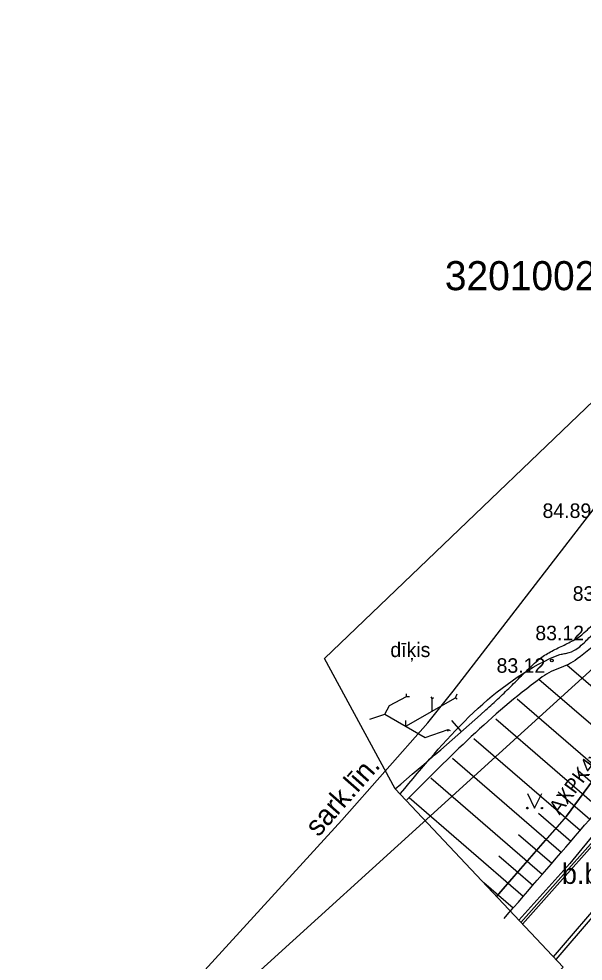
# Model space of a CAD drawing. Extents: x 576692 to 577659, y 273254 to 273799.
# Drawn here: x 576812.28 to 576831.67, y 273509.74 to 273542.15 of the extents above; entities that cross this region are included whole.
import ezdxf

# ---------------------------------------------------------------- set-up
doc = ezdxf.new("R2010")
doc.units = 0
for name, color, linetype in [('BUVE_EKAS_####_####_#', 7, 'Continuous'), ('BUVE_EKAS_ADRS_TKST_#', 7, 'Continuous'), ('BUVE_EKAS_BIZM_TKST_#', 7, 'Continuous'), ('BUVE_EKAS_BPAL_####_#', 7, 'Continuous'), ('CELI_CMAL_####_####_#', 7, 'Continuous'), ('CELI_TAKA_####_####_#', 7, 'Continuous'), ('ELEK_STUT_####_####_#', 7, 'Continuous'), ('GAZE_ELEM_####_####_#', 7, 'Continuous'), ('GAZE_VADP_ZSPD_TKST_#', 7, 'Continuous'), ('HIDT_REZV_####_TKST_#', 7, 'Continuous'), ('Level 46', 7, 'Continuous'), ('LKAN_ELEM_####_####_#', 7, 'Continuous'), ('LKAN_ELEM_PAST_TKST_#', 7, 'Continuous'), ('LKAN_VADP_PAST_####_I', 7, 'Continuous'), ('NORB_ELEM_####_####_#', 7, 'Continuous'), ('NORB_MARG_MMET_####_#', 7, 'Continuous'), ('NORB_ZOGS_ZMET_####_#', 7, 'Continuous'), ('RELJ_ELEM_####_####_#', 7, 'Continuous'), ('SAKT_ELEM_####_####_#', 7, 'Continuous'), ('SILT_VADP_UDEN_####_#', 7, 'Continuous'), ('TERT_KRND_####_####_#', 7, 'Continuous')]:
    doc.layers.add(name, color=color, linetype=linetype)

msp = doc.modelspace()

# ---------------------------------------------------------------- linework, layer by layer
at = {"layer": 'BUVE_EKAS_####_####_#'}
for points in [[(576872.524, 273601.554), (576871.549, 273595.701), (576870.466, 273589.844), (576869.957, 273588.102), (576868.426, 273583.638), (576867.442, 273580.676), (576866.71, 273578.276), (576865.337, 273573.21), (576864.099, 273568.638), (576860.979, 273560.111), (576855.397, 273548.516), (576851.429, 273541.409), (576846.31, 273533.145), (576841.007, 273525.445), (576837.465, 273520.678), (576833.294, 273515.306), (576829.531, 273511.07)], [(576872.603, 273601.541), (576871.628, 273595.687), (576870.544, 273589.825), (576870.033, 273588.077), (576868.502, 273583.612), (576867.518, 273580.651), (576866.787, 273578.254), (576865.414, 273573.189), (576864.175, 273568.613), (576861.053, 273560.08), (576855.468, 273548.479), (576851.498, 273541.368), (576846.377, 273533.101), (576841.072, 273525.398), (576837.529, 273520.63), (576833.355, 273515.255), (576829.586, 273511.012)], [(576830.649, 273509.884), (576834.382, 273514.243), (576838.438, 273519.296), (576842.214, 273524.414), (576847.656, 273532.314), (576852.745, 273540.529), (576856.712, 273547.652), (576862.459, 273559.523), (576864.161, 273563.536), (576865.211, 273566.091), (576865.992, 273568.054), (576867.65, 273572.572)], [(576830.738, 273509.789), (576834.482, 273514.16), (576838.541, 273519.217), (576842.319, 273524.339), (576847.765, 273532.243), (576852.857, 273540.463), (576856.828, 273547.592), (576862.577, 273559.47), (576864.281, 273563.485), (576865.332, 273566.043), (576866.113, 273568.007), (576867.772, 273572.528)]]:
    msp.add_lwpolyline(points, dxfattribs=at)
at = {"layer": 'BUVE_EKAS_ADRS_TKST_#'}
for p, q in [((576825.011, 273518.528), (576825.592, 273518.839)), ((576825.573, 273517.816), (576827.279, 273518.793)), ((576825.592, 273518.839), (576825.592, 273518.93)), ((576825.592, 273518.839), (576825.706, 273518.839)), ((576826.485, 273518.773), (576826.44, 273518.828)), ((576826.485, 273518.773), (576826.528, 273518.809)), ((576826.485, 273518.338), (576826.485, 273518.773)), ((576827.279, 273518.793), (576827.337, 273518.929)), ((576827.279, 273518.793), (576827.334, 273518.76)), ((576824.855, 273518.235), (576825.011, 273518.528)), ((576824.337, 273518.056), (576824.855, 273518.235)), ((576824.855, 273518.235), (576826.235, 273517.429)), ((576825.573, 273517.816), (576825.573, 273518.016)), ((576826.235, 273517.429), (576827.033, 273517.707)), ((576827.033, 273517.707), (576827.002, 273517.634)), ((576827.033, 273517.707), (576827.101, 273517.667))]:
    msp.add_line(p, q, dxfattribs=at)
at = {"layer": 'CELI_TAKA_####_####_#'}
msp.add_lwpolyline([(577046.926, 273445.044), (577014.811, 273425.219), (577003.88, 273430.992), (576984.145, 273436.674), (576957.338, 273444.294), (576939.479, 273446.802), (576902.067, 273445.778), (576895.402, 273442.827), (576880.902, 273442.095), (576847.668, 273445.309), (576837.012, 273452.428), (576828.656, 273463.092), (576806.624, 273484.507), (576830.977, 273509.535), (576825.208, 273515.66), (576822.783, 273520.141), (576835.572, 273532.408), (576845.616, 273554.029), (576851.92, 273575.614), (576848.447, 273595.284), (576850.413, 273611.975)], dxfattribs=at)
at = {"layer": 'ELEK_STUT_####_####_#'}
msp.add_line((576827.149, 273518.015), (576827.478, 273517.638), dxfattribs=at)
msp.add_spline([(576825.208, 273515.66), (576828.329, 273518.379), (576828.783, 273518.796), (576829.223, 273519.228), (576829.662, 273519.661), (576830.112, 273520.082), (576830.295, 273520.224), (576830.492, 273520.346), (576830.911, 273520.558), (576831.33, 273520.77), (576831.527, 273520.894), (576831.708, 273521.038), (576831.919, 273521.236), (576832.124, 273521.439), (576832.323, 273521.648), (576832.517, 273521.862), (576833.436, 273522.923), (576833.444, 273522.933)], degree=3, dxfattribs=at)
at = {"layer": 'GAZE_ELEM_####_####_#'}
for p, q in [((576834.181, 273517.261), (576831.102, 273519.914)), ((576833.528, 273516.504), (576830.15, 273519.42)), ((576832.874, 273515.747), (576829.406, 273518.742)), ((576832.221, 273514.99), (576828.662, 273518.063)), ((576831.567, 273514.233), (576827.917, 273517.385)), ((576830.914, 273513.477), (576827.173, 273516.706)), ((576832.548, 273515.369), (576831.493, 273516.279)), ((576830.26, 273512.72), (576826.429, 273516.028)), ((576831.894, 273514.612), (576830.813, 273515.546)), ((576829.607, 273511.963), (576825.684, 273515.349)), ((576831.241, 273513.855), (576830.132, 273514.812)), ((576830.587, 273513.098), (576829.451, 273514.079)), ((576829.934, 273512.341), (576828.771, 273513.345)), ((576829.259, 273511.559), (576828.251, 273512.429)), ((576829.28, 273511.584), (576829.28, 273511.584)), ((576828.953, 273511.206), (576828.953, 273511.206))]:
    msp.add_line(p, q, dxfattribs=at)
msp.add_spline([(576828.953, 273511.206), (576834.158, 273517.234), (576836.295, 273519.734), (576836.974, 273520.548)], degree=3, dxfattribs=at)
at = {"layer": 'Level 46'}
msp.add_lwpolyline([(576819.084, 273508.06), (576836.748, 273524.115), (576867.586, 273601.172), (576868.039, 273663.467), (576868.105, 273672.497), (576868.105, 273672.497)], dxfattribs=at)
at = {"layer": 'LKAN_ELEM_####_####_#'}
for points in [[(576827.2, 273519.026), (576835.383, 273529.625), (576839.425, 273535.46), (576840.481, 273537.065), (576845.468, 273545.143), (576849.336, 273552.068)], [(576818.178, 273508.888), (576823.38, 273514.581), (576826.327, 273517.932), (576827.2, 273519.026)]]:
    msp.add_lwpolyline(points, dxfattribs=at)
at = {"layer": 'LKAN_ELEM_PAST_TKST_#'}
for p, q in [((576829.75, 273515.5), (576830, 273515)), ((576830, 273515), (576830.25, 273515.5))]:
    msp.add_line(p, q, dxfattribs=at)
for centre, radius in [((576829.75, 273515), 0.028), ((576830.25, 273515), 0.0263)]:
    msp.add_circle(centre, radius, dxfattribs=at)
at = {"layer": 'LKAN_VADP_PAST_####_I'}
msp.add_spline([(576825.395, 273515.506), (576830.521, 273520.142), (576830.869, 273520.28), (576830.947, 273520.299), (576831.026, 273520.314), (576831.105, 273520.33), (576831.182, 273520.351), (576831.495, 273520.509), (576831.709, 273520.697), (576832.026, 273521.006), (576832.342, 273521.315), (576832.647, 273521.634), (576832.932, 273521.97), (576833.582, 273522.803)], degree=3, dxfattribs=at)
at = {"layer": 'NORB_ELEM_####_####_#'}
msp.add_lwpolyline([(576864.974, 273572.048), (576864.149, 273569.428), (576857.509, 273553.03), (576855.723, 273549.389), (576853.819, 273545.947), (576851.872, 273542.38), (576849.207, 273538.273), (576845.539, 273532.263), (576841.007, 273525.62), (576838.644, 273522.452), (576836.243, 273519.237), (576831.205, 273513.094), (576829.454, 273511.151)], dxfattribs=at)
at = {"layer": 'NORB_ZOGS_ZMET_####_#'}
for points in [[(576830.967, 273514.584), (576831.091, 273514.729), (576832.754, 273516.979), (576833.377, 273517.776)], [(576828.694, 273511.959), (576830.375, 273513.897)]]:
    msp.add_lwpolyline(points, dxfattribs=at)
at = {"layer": 'RELJ_ELEM_####_####_#'}
msp.add_circle((576830.593, 273520.078), 0.05, dxfattribs=at)
at = {"layer": 'SAKT_ELEM_####_####_#'}
msp.add_spline([(576833.762, 273522.605), (576833.104, 273521.786), (576831.464, 273520.129), (576831.159, 273519.94), (576830.823, 273519.8), (576830.489, 273519.657), (576830.193, 273519.46), (576825.611, 273515.282)], degree=3, dxfattribs=at)
at = {"layer": 'SILT_VADP_UDEN_####_#'}
msp.add_lwpolyline([(576868.105, 273672.497), (576868.039, 273663.467), (576867.586, 273601.172), (576836.748, 273524.115), (576819.084, 273508.06)], dxfattribs=at)
at = {"layer": 'TERT_KRND_####_####_#'}
msp.add_lwpolyline([(576851.476, 273544.15), (576849.194, 273541.804), (576847.608, 273539.051), (576846.022, 273536.298), (576844.698, 273534.176), (576845.406, 273533.836), (576845.644, 273533.779), (576845.393, 273533.805), (576844.671, 273534.145), (576842.999, 273531.274), (576841.506, 273528.858), (576839.489, 273525.82), (576837.472, 273522.781), (576837.879, 273522.52), (576838.207, 273522.36), (576837.864, 273522.492), (576837.449, 273522.751), (576836.494, 273521.649), (576835.539, 273520.546), (576834.146, 273518.763), (576832.754, 273516.979), (576831.091, 273514.729), (576830.114, 273513.597), (576828.694, 273511.959)], dxfattribs=at)

# ---------------------------------------------------------------- texts
at = {"layer": 'BUVE_EKAS_BIZM_TKST_#'}
msp.add_text('sark.līn.', height=0.7, rotation=48.6716, dxfattribs=at).set_placement((576822.571, 273513.98))
at = {"layer": 'BUVE_EKAS_BPAL_####_#'}
msp.add_text('32010020107', height=1, dxfattribs=at).set_placement((576826.916, 273532.813))
at = {"layer": 'CELI_CMAL_####_####_#'}
msp.add_text('b.br.', height=0.7, dxfattribs=at).set_placement((576830.935, 273512.394))
at = {"layer": 'GAZE_VADP_ZSPD_TKST_#'}
msp.add_text('dīķis', height=0.5, dxfattribs=at).set_placement((576825.042, 273520.195))
at = {"layer": 'HIDT_REZV_####_TKST_#'}
for s, p in [(' 84.89', (576830.087, 273524.979)), (' 83.09', (576831.123, 273522.13)), (' 83.12', (576829.838, 273520.773)), (' 83.12', (576828.507, 273519.654))]:
    msp.add_text(s, height=0.5, dxfattribs=at).set_placement(p)
at = {"layer": 'NORB_MARG_MMET_####_#'}
msp.add_text('AXPK4x16', height=0.5, rotation=53.5358, dxfattribs=at).set_placement((576830.853, 273514.743))

doc.saveas('drawing.dxf')
